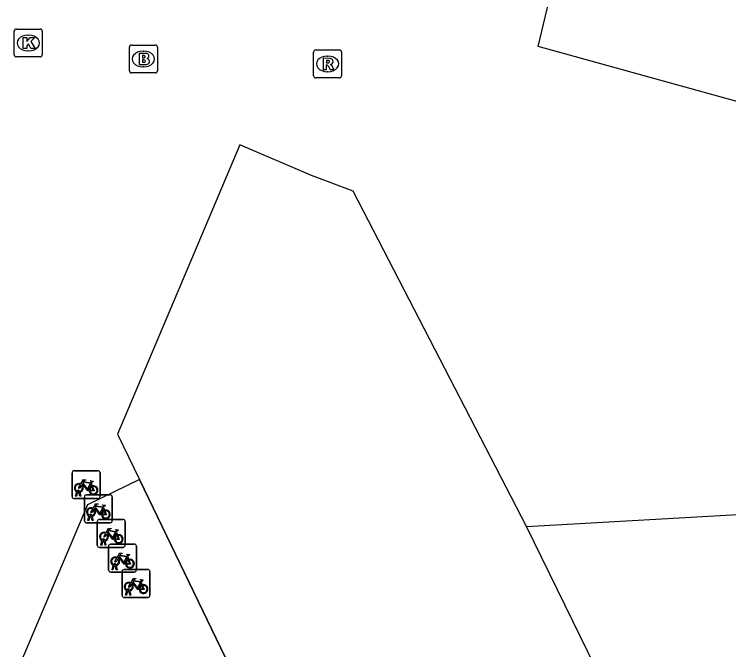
# Model space of a CAD drawing. Extents: x 162172 to 163187, y 382874 to 383684.
# Drawn here: x 163016.85 to 163042.41, y 383588.65 to 383611.4 of the extents above; entities that cross this region are included whole.
import ezdxf

# ---------------------------------------------------------------- set-up
doc = ezdxf.new("R2010")
doc.units = 0
for name, color, linetype in [('IMGEO_Brandkraan', 7, 'Continuous'), ('IMGEO_Fietsenrek', 7, 'Continuous'), ('IMGEO_Kolk', 7, 'Continuous'), ('IMGEO_Pand', 7, 'Continuous'), ('IMGEO_Pand_overbouw', 7, 'Continuous'), ('IMGEO_Parkeervlak_open', 7, 'Continuous'), ('IMGEO_Rioolput', 7, 'Continuous')]:
    doc.layers.add(name, color=color, linetype=linetype)

msp = doc.modelspace()

# ---------------------------------------------------------------- linework, layer by layer
at = {"layer": 'IMGEO_Brandkraan'}
for p, q in [((163020.966, 383609.374), (163020.966, 383610.226)), ((163021.041, 383610.3), (163021.893, 383610.3)), ((163021.967, 383610.226), (163021.967, 383609.374)), ((163021.454, 383610.08), (163021.479, 383610.08)), ((163021.477, 383609.52), (163021.452, 383609.52)), ((163021.893, 383609.3), (163021.041, 383609.3))]:
    msp.add_line(p, q, dxfattribs=at)
for points in [[(163020.966, 383609.374), (163020.966, 383610.226)], [(163021.041, 383610.3), (163021.893, 383610.3)], [(163021.967, 383610.226), (163021.967, 383609.374)], [(163021.314, 383610), (163021.314, 383609.6), (163021.527, 383609.6)], [(163021.545, 383610), (163021.314, 383610)], [(163021.493, 383609.919), (163021.439, 383609.919), (163021.439, 383609.843)], [(163021.439, 383609.843), (163021.492, 383609.843)], [(163021.501, 383609.767), (163021.439, 383609.767), (163021.439, 383609.686)], [(163021.439, 383609.686), (163021.501, 383609.686)], [(163021.893, 383609.3), (163021.041, 383609.3)]]:
    msp.add_lwpolyline(points, dxfattribs=at)
for centre, radius, start, end in [((163021.043, 383610.224), 0.0765, 91.552, 178.448), ((163021.043, 383610.224), 0.0765, 91.552, 178.448), ((163021.891, 383610.224), 0.0765, 1.552, 88.448), ((163021.891, 383610.224), 0.0765, 1.552, 88.448), ((163021.549, 383609.855), 0.145, 59.4692, 91.5367), ((163021.574, 383609.902), 0.0922, 285.5137, 58.1501), ((163021.494, 383609.881), 0.0379, 267.8285, 90.9355), ((163021.502, 383609.726), 0.0404, 269.8759, 90.5077), ((163021.579, 383609.71), 0.105, 301.3115, 78.989), ((163021.533, 383609.851), 0.251, 268.6676, 293.5347), ((163021.043, 383609.376), 0.0765, 181.552, 268.448), ((163021.043, 383609.376), 0.0765, 181.552, 268.448), ((163021.891, 383609.376), 0.0765, 271.552, 358.448), ((163021.891, 383609.376), 0.0765, 271.552, 358.448)]:
    msp.add_arc(centre, radius, start, end, dxfattribs=at)
for centre, major_axis, ratio, start_param, end_param in [((163021.453, 383609.8), (-0.387, 0.002), 0.722429, 4.712389, 7.853982), ((163021.478, 383609.8), (-0.39, 0.002), 0.717154, 1.570796, 4.712389)]:
    msp.add_ellipse(centre, major_axis=major_axis, ratio=ratio, start_param=start_param, end_param=end_param, dxfattribs=at)
at = {"layer": 'IMGEO_Fietsenrek'}
for p, q in [((163018.917, 383594.134), (163018.917, 383594.975)), ((163018.917, 383594.975), (163018.917, 383594.134)), ((163018.992, 383595.059), (163019.833, 383595.059)), ((163019.833, 383595.059), (163018.992, 383595.059)), ((163019.917, 383594.984), (163019.917, 383594.143)), ((163019.917, 383594.143), (163019.917, 383594.984)), ((163019.604, 383594.608), (163019.64, 383594.513)), ((163019.044, 383594.143), (163019.083, 383594.303)), ((163019.078, 383594.143), (163019.044, 383594.143)), ((163019.113, 383594.291), (163019.078, 383594.143)), ((163019.155, 383594.315), (163019.154, 383594.319)), ((163019.196, 383594.143), (163019.162, 383594.285)), ((163019.186, 383594.326), (163019.187, 383594.319)), ((163019.194, 383594.289), (163019.229, 383594.143)), ((163019.229, 383594.143), (163019.196, 383594.143)), ((163019.355, 383593.27), (163019.355, 383594.111)), ((163019.355, 383594.111), (163019.355, 383593.27)), ((163019.43, 383594.195), (163020.271, 383594.195)), ((163020.271, 383594.195), (163019.43, 383594.195)), ((163020.355, 383594.12), (163020.355, 383593.279)), ((163020.355, 383593.279), (163020.355, 383594.12)), ((163019.842, 383594.059), (163019.001, 383594.059)), ((163019.001, 383594.059), (163019.842, 383594.059)), ((163020.042, 383593.744), (163020.078, 383593.649)), ((163019.482, 383593.279), (163019.521, 383593.439)), ((163019.551, 383593.427), (163019.516, 383593.279)), ((163019.593, 383593.451), (163019.592, 383593.455)), ((163019.634, 383593.279), (163019.6, 383593.421)), ((163019.624, 383593.462), (163019.625, 383593.455)), ((163019.632, 383593.425), (163019.667, 383593.279)), ((163019.892, 383593.316), (163020.733, 383593.316)), ((163020.733, 383593.316), (163019.892, 383593.316)), ((163020.28, 383593.195), (163019.439, 383593.195)), ((163019.439, 383593.195), (163020.28, 383593.195)), ((163019.516, 383593.279), (163019.482, 383593.279)), ((163019.667, 383593.279), (163019.634, 383593.279)), ((163019.817, 383592.391), (163019.817, 383593.232)), ((163019.817, 383593.232), (163019.817, 383592.391)), ((163020.817, 383593.241), (163020.817, 383592.4)), ((163020.817, 383592.4), (163020.817, 383593.241)), ((163020.504, 383592.865), (163020.54, 383592.77)), ((163019.944, 383592.4), (163019.983, 383592.56)), ((163020.013, 383592.548), (163019.978, 383592.4)), ((163020.055, 383592.572), (163020.054, 383592.576)), ((163020.086, 383592.583), (163020.087, 383592.576)), ((163020.094, 383592.546), (163020.129, 383592.4)), ((163020.742, 383592.316), (163019.901, 383592.316)), ((163019.901, 383592.316), (163020.742, 383592.316)), ((163019.978, 383592.4), (163019.944, 383592.4)), ((163020.096, 383592.4), (163020.062, 383592.542)), ((163020.129, 383592.4), (163020.096, 383592.4)), ((163020.218, 383591.506), (163020.218, 383592.347)), ((163020.218, 383592.347), (163020.218, 383591.506)), ((163020.293, 383592.431), (163021.134, 383592.431)), ((163021.134, 383592.431), (163020.293, 383592.431)), ((163021.218, 383592.356), (163021.218, 383591.515)), ((163021.218, 383591.515), (163021.218, 383592.356)), ((163020.905, 383591.98), (163020.941, 383591.885)), ((163020.345, 383591.515), (163020.384, 383591.675)), ((163020.414, 383591.663), (163020.379, 383591.515)), ((163020.456, 383591.687), (163020.455, 383591.691)), ((163020.497, 383591.515), (163020.463, 383591.657)), ((163020.487, 383591.698), (163020.488, 383591.691)), ((163020.495, 383591.661), (163020.53, 383591.515)), ((163021.143, 383591.431), (163020.302, 383591.431)), ((163020.302, 383591.431), (163021.143, 383591.431)), ((163020.379, 383591.515), (163020.345, 383591.515)), ((163020.53, 383591.515), (163020.497, 383591.515)), ((163020.704, 383590.597), (163020.704, 383591.438)), ((163020.704, 383591.438), (163020.704, 383590.597)), ((163020.779, 383591.522), (163021.62, 383591.522)), ((163021.62, 383591.522), (163020.779, 383591.522)), ((163021.704, 383591.447), (163021.704, 383590.606)), ((163021.704, 383590.606), (163021.704, 383591.447)), ((163021.391, 383591.071), (163021.427, 383590.976)), ((163020.831, 383590.606), (163020.87, 383590.766)), ((163020.942, 383590.778), (163020.941, 383590.782)), ((163020.973, 383590.789), (163020.974, 383590.782)), ((163021.629, 383590.522), (163020.788, 383590.522)), ((163020.788, 383590.522), (163021.629, 383590.522)), ((163020.865, 383590.606), (163020.831, 383590.606)), ((163020.9, 383590.754), (163020.865, 383590.606)), ((163020.983, 383590.606), (163020.949, 383590.748)), ((163020.981, 383590.752), (163021.016, 383590.606)), ((163021.016, 383590.606), (163020.983, 383590.606))]:
    msp.add_line(p, q, dxfattribs=at)
for points in [[(163019.23, 383594.585), (163019.325, 383594.749), (163019.411, 383594.735), (163019.413, 383594.726), (163019.357, 383594.715), (163019.33, 383594.67), (163019.586, 383594.629)], [(163019.526, 383594.341), (163019.476, 383594.341), (163019.285, 383594.592), (163019.266, 383594.56)], [(163019.573, 383594.604), (163019.316, 383594.645), (163019.299, 383594.616), (163019.466, 383594.396), (163019.573, 383594.604)], [(163019.586, 383594.629), (163019.611, 383594.678), (163019.605, 383594.682), (163019.582, 383594.686), (163019.57, 383594.693), (163019.569, 383594.696), (163019.571, 383594.701), (163019.666, 383594.686), (163019.668, 383594.676), (163019.658, 383594.663), (163019.646, 383594.657), (163019.632, 383594.663), (163019.604, 383594.608)], [(163019.251, 383594.533), (163019.199, 383594.443), (163019.159, 383594.418), (163019.16, 383594.465), (163019.215, 383594.559)], [(163019.621, 383594.506), (163019.591, 383594.583), (163019.482, 383594.365), (163019.525, 383594.365)], [(163019.555, 383594.365), (163019.675, 383594.364), (163019.631, 383594.478)], [(163019.651, 383594.485), (163019.706, 383594.34), (163019.556, 383594.34)], [(163019.668, 383593.721), (163019.763, 383593.885), (163019.849, 383593.871), (163019.851, 383593.862), (163019.795, 383593.851), (163019.768, 383593.806), (163020.024, 383593.765)], [(163020.024, 383593.765), (163020.049, 383593.814), (163020.043, 383593.818), (163020.02, 383593.822), (163020.008, 383593.829), (163020.007, 383593.832), (163020.009, 383593.837), (163020.104, 383593.822), (163020.106, 383593.812), (163020.096, 383593.799), (163020.084, 383593.793), (163020.07, 383593.799), (163020.042, 383593.744)], [(163019.689, 383593.669), (163019.637, 383593.579), (163019.597, 383593.554), (163019.598, 383593.601), (163019.653, 383593.695)], [(163019.964, 383593.477), (163019.914, 383593.477), (163019.723, 383593.728), (163019.704, 383593.696)], [(163020.011, 383593.74), (163019.754, 383593.781), (163019.737, 383593.752), (163019.904, 383593.532), (163020.011, 383593.74)], [(163020.059, 383593.642), (163020.029, 383593.719), (163019.92, 383593.501), (163019.963, 383593.501)], [(163019.993, 383593.501), (163020.113, 383593.5), (163020.069, 383593.614)], [(163020.089, 383593.621), (163020.144, 383593.476), (163019.994, 383593.476)], [(163020.151, 383592.79), (163020.099, 383592.7), (163020.059, 383592.675), (163020.06, 383592.722), (163020.115, 383592.816)], [(163020.13, 383592.842), (163020.225, 383593.006), (163020.311, 383592.992), (163020.313, 383592.983), (163020.257, 383592.972), (163020.23, 383592.927), (163020.486, 383592.886)], [(163020.426, 383592.598), (163020.376, 383592.598), (163020.185, 383592.849), (163020.166, 383592.817)], [(163020.473, 383592.861), (163020.216, 383592.902), (163020.199, 383592.873), (163020.366, 383592.653), (163020.473, 383592.861)], [(163020.521, 383592.763), (163020.491, 383592.84), (163020.382, 383592.622), (163020.425, 383592.622)], [(163020.486, 383592.886), (163020.511, 383592.935), (163020.505, 383592.939), (163020.482, 383592.943), (163020.47, 383592.95), (163020.469, 383592.953), (163020.471, 383592.958), (163020.566, 383592.943), (163020.568, 383592.933), (163020.558, 383592.92), (163020.546, 383592.914), (163020.532, 383592.92), (163020.504, 383592.865)], [(163020.455, 383592.622), (163020.575, 383592.621), (163020.531, 383592.735)], [(163020.551, 383592.742), (163020.606, 383592.597), (163020.456, 383592.597)], [(163020.531, 383591.957), (163020.626, 383592.121), (163020.712, 383592.107), (163020.714, 383592.098), (163020.658, 383592.087), (163020.631, 383592.042), (163020.887, 383592.001)], [(163020.887, 383592.001), (163020.912, 383592.05), (163020.906, 383592.054), (163020.883, 383592.058), (163020.871, 383592.065), (163020.87, 383592.068), (163020.872, 383592.073), (163020.967, 383592.058), (163020.969, 383592.048), (163020.959, 383592.035), (163020.947, 383592.029), (163020.933, 383592.035), (163020.905, 383591.98)], [(163020.552, 383591.905), (163020.5, 383591.815), (163020.46, 383591.79), (163020.461, 383591.837), (163020.516, 383591.931)], [(163020.827, 383591.713), (163020.777, 383591.713), (163020.586, 383591.964), (163020.567, 383591.932)], [(163020.874, 383591.976), (163020.617, 383592.017), (163020.6, 383591.988), (163020.767, 383591.768), (163020.874, 383591.976)], [(163020.922, 383591.878), (163020.892, 383591.955), (163020.783, 383591.737), (163020.826, 383591.737)], [(163020.856, 383591.737), (163020.976, 383591.736), (163020.932, 383591.85)], [(163020.952, 383591.857), (163021.007, 383591.712), (163020.857, 383591.712)], [(163021.038, 383590.996), (163020.986, 383590.906), (163020.946, 383590.881), (163020.947, 383590.928), (163021.002, 383591.022)], [(163021.017, 383591.048), (163021.112, 383591.212), (163021.198, 383591.198), (163021.2, 383591.189), (163021.144, 383591.178), (163021.117, 383591.133), (163021.373, 383591.092)], [(163021.313, 383590.804), (163021.263, 383590.804), (163021.072, 383591.055), (163021.053, 383591.023)], [(163021.36, 383591.067), (163021.103, 383591.108), (163021.086, 383591.079), (163021.253, 383590.859), (163021.36, 383591.067)], [(163021.408, 383590.969), (163021.378, 383591.046), (163021.269, 383590.828), (163021.312, 383590.828)], [(163021.373, 383591.092), (163021.398, 383591.141), (163021.392, 383591.145), (163021.369, 383591.149), (163021.357, 383591.156), (163021.356, 383591.159), (163021.358, 383591.164), (163021.453, 383591.149), (163021.455, 383591.139), (163021.445, 383591.126), (163021.433, 383591.12), (163021.419, 383591.126), (163021.391, 383591.071)], [(163021.342, 383590.828), (163021.462, 383590.827), (163021.418, 383590.941)], [(163021.438, 383590.948), (163021.493, 383590.803), (163021.343, 383590.803)]]:
    msp.add_lwpolyline(points, dxfattribs=at)
for centre, radius, start, end in [((163018.995, 383594.981), 0.0779, 92.4484, 184.2845), ((163018.995, 383594.981), 0.0779, 92.4484, 184.2845), ((163019.839, 383594.981), 0.0779, 2.4484, 94.2845), ((163019.839, 383594.981), 0.0779, 2.4484, 94.2845), ((163019.157, 383594.444), 0.159, 62.6766, 242.1369), ((163019.157, 383594.444), 0.129, 63.3192, 238.903), ((163019.137, 383594.315), 0.0499, 12.8025, 158.6934), ((163019.157, 383594.444), 0.129, 283.6043, 43.4302), ((163019.157, 383594.444), 0.159, 283.5766, 46.6042), ((163019.684, 383594.36), 0.159, 113.3408, 178.3217), ((163019.684, 383594.36), 0.159, 187.0065, 105.7708), ((163019.684, 383594.36), 0.129, 113.923, 177.9556), ((163019.684, 383594.36), 0.129, 188.6715, 104.5883), ((163018.995, 383594.137), 0.0779, 182.4484, 274.2845), ((163018.995, 383594.137), 0.0779, 182.4484, 274.2845), ((163019.157, 383594.444), 0.159, 253.9967, 271.7867), ((163019.137, 383594.315), 0.0174, 12.8025, 163.4502), ((163019.157, 383594.444), 0.129, 253.415, 269.0204), ((163019.433, 383594.117), 0.0779, 92.4484, 184.2845), ((163019.433, 383594.117), 0.0779, 92.4484, 184.2845), ((163019.839, 383594.137), 0.0779, 272.4484, 4.2845), ((163019.839, 383594.137), 0.0779, 272.4484, 4.2845), ((163020.277, 383594.117), 0.0779, 2.4484, 94.2845), ((163020.277, 383594.117), 0.0779, 2.4484, 94.2845), ((163019.595, 383593.58), 0.159, 62.6766, 242.1369), ((163019.595, 383593.58), 0.129, 63.3192, 238.903), ((163019.595, 383593.58), 0.129, 283.6043, 43.4302), ((163019.595, 383593.58), 0.159, 283.5766, 46.6042), ((163020.122, 383593.496), 0.159, 113.3408, 178.3217), ((163020.122, 383593.496), 0.159, 187.0065, 105.7708), ((163020.122, 383593.496), 0.129, 113.923, 177.9556), ((163020.122, 383593.496), 0.129, 188.6715, 104.5883), ((163019.575, 383593.451), 0.0499, 12.8025, 158.6934), ((163019.595, 383593.58), 0.159, 253.9967, 271.7867), ((163019.575, 383593.451), 0.0174, 12.8025, 163.4502), ((163019.595, 383593.58), 0.129, 253.415, 269.0204), ((163019.895, 383593.238), 0.0779, 92.4484, 184.2845), ((163019.895, 383593.238), 0.0779, 92.4484, 184.2845), ((163020.739, 383593.238), 0.0779, 2.4484, 94.2845), ((163020.739, 383593.238), 0.0779, 2.4484, 94.2845), ((163019.433, 383593.273), 0.0779, 182.4484, 274.2845), ((163019.433, 383593.273), 0.0779, 182.4484, 274.2845), ((163020.277, 383593.273), 0.0779, 272.4484, 4.2845), ((163020.277, 383593.273), 0.0779, 272.4484, 4.2845), ((163020.057, 383592.701), 0.159, 62.6766, 242.1369), ((163020.057, 383592.701), 0.129, 63.3192, 238.903), ((163020.057, 383592.701), 0.159, 283.5766, 46.6042), ((163020.037, 383592.572), 0.0499, 12.8025, 158.6934), ((163020.057, 383592.701), 0.159, 253.9967, 271.7867), ((163020.037, 383592.572), 0.0174, 12.8025, 163.4502), ((163020.057, 383592.701), 0.129, 253.415, 269.0204), ((163020.057, 383592.701), 0.129, 283.6043, 43.4302), ((163020.584, 383592.617), 0.159, 113.3408, 178.3217), ((163020.584, 383592.617), 0.159, 187.0065, 105.7708), ((163020.584, 383592.617), 0.129, 113.923, 177.9556), ((163020.584, 383592.617), 0.129, 188.6715, 104.5883), ((163019.895, 383592.394), 0.0779, 182.4484, 274.2845), ((163019.895, 383592.394), 0.0779, 182.4484, 274.2845), ((163020.296, 383592.353), 0.0779, 92.4484, 184.2845), ((163020.296, 383592.353), 0.0779, 92.4484, 184.2845), ((163020.739, 383592.394), 0.0779, 272.4484, 4.2845), ((163020.739, 383592.394), 0.0779, 272.4484, 4.2845), ((163021.14, 383592.353), 0.0779, 2.4484, 94.2845), ((163021.14, 383592.353), 0.0779, 2.4484, 94.2845), ((163020.458, 383591.816), 0.159, 62.6766, 242.1369), ((163020.458, 383591.816), 0.129, 63.3192, 238.903), ((163020.458, 383591.816), 0.129, 283.6043, 43.4302), ((163020.458, 383591.816), 0.159, 283.5766, 46.6042), ((163020.985, 383591.732), 0.159, 113.3408, 178.3217), ((163020.985, 383591.732), 0.159, 187.0065, 105.7708), ((163020.985, 383591.732), 0.129, 113.923, 177.9556), ((163020.985, 383591.732), 0.129, 188.6715, 104.5883), ((163020.438, 383591.687), 0.0499, 12.8025, 158.6934), ((163020.458, 383591.816), 0.159, 253.9967, 271.7867), ((163020.438, 383591.687), 0.0174, 12.8025, 163.4502), ((163020.458, 383591.816), 0.129, 253.415, 269.0204), ((163020.296, 383591.509), 0.0779, 182.4484, 274.2845), ((163020.296, 383591.509), 0.0779, 182.4484, 274.2845), ((163020.782, 383591.444), 0.0779, 92.4484, 184.2845), ((163020.782, 383591.444), 0.0779, 92.4484, 184.2845), ((163021.14, 383591.509), 0.0779, 272.4484, 4.2845), ((163021.14, 383591.509), 0.0779, 272.4484, 4.2845), ((163021.626, 383591.444), 0.0779, 2.4484, 94.2845), ((163021.626, 383591.444), 0.0779, 2.4484, 94.2845), ((163020.944, 383590.907), 0.159, 62.6766, 242.1369), ((163020.944, 383590.907), 0.129, 63.3192, 238.903), ((163020.944, 383590.907), 0.159, 283.5766, 46.6042), ((163020.924, 383590.778), 0.0499, 12.8025, 158.6934), ((163020.924, 383590.778), 0.0174, 12.8025, 163.4502), ((163020.944, 383590.907), 0.129, 253.415, 269.0204), ((163020.944, 383590.907), 0.129, 283.6043, 43.4302), ((163021.471, 383590.823), 0.159, 113.3408, 178.3217), ((163021.471, 383590.823), 0.159, 187.0065, 105.7708), ((163021.471, 383590.823), 0.129, 113.923, 177.9556), ((163021.471, 383590.823), 0.129, 188.6715, 104.5883), ((163020.782, 383590.6), 0.0779, 182.4484, 274.2845), ((163020.782, 383590.6), 0.0779, 182.4484, 274.2845), ((163020.944, 383590.907), 0.159, 253.9967, 271.7867), ((163021.626, 383590.6), 0.0779, 272.4484, 4.2845), ((163021.626, 383590.6), 0.0779, 272.4484, 4.2845)]:
    msp.add_arc(centre, radius, start, end, dxfattribs=at)
at = {"layer": 'IMGEO_Kolk'}
for p, q in [((163016.848, 383609.947), (163016.848, 383610.799)), ((163016.923, 383610.873), (163017.775, 383610.873)), ((163017.849, 383610.799), (163017.849, 383609.947)), ((163017.336, 383610.653), (163017.361, 383610.653)), ((163017.359, 383610.093), (163017.334, 383610.093)), ((163017.775, 383609.873), (163016.923, 383609.873))]:
    msp.add_line(p, q, dxfattribs=at)
for points in [[(163016.848, 383609.947), (163016.848, 383610.799)], [(163016.923, 383610.873), (163017.775, 383610.873)], [(163017.849, 383610.799), (163017.849, 383609.947)], [(163017.169, 383610.573), (163017.292, 383610.573), (163017.292, 383610.422), (163017.422, 383610.573), (163017.586, 383610.573), (163017.44, 383610.422), (163017.593, 383610.173), (163017.441, 383610.173), (163017.356, 383610.337), (163017.292, 383610.27), (163017.292, 383610.173), (163017.169, 383610.173), (163017.169, 383610.573)], [(163017.775, 383609.873), (163016.923, 383609.873)]]:
    msp.add_lwpolyline(points, dxfattribs=at)
for centre, start, end in [((163016.925, 383610.797), 91.552, 178.448), ((163016.925, 383610.797), 91.552, 178.448), ((163017.773, 383610.797), 1.552, 88.448), ((163017.773, 383610.797), 1.552, 88.448), ((163016.925, 383609.949), 181.552, 268.448), ((163016.925, 383609.949), 181.552, 268.448), ((163017.773, 383609.949), 271.552, 358.448), ((163017.773, 383609.949), 271.552, 358.448)]:
    msp.add_arc(centre, 0.0765, start, end, dxfattribs=at)
for centre, major_axis, ratio, start_param, end_param in [((163017.335, 383610.373), (-0.387, 0.002), 0.722429, 4.712389, 7.853982), ((163017.36, 383610.373), (-0.39, 0.002), 0.717154, 1.570796, 4.712389)]:
    msp.add_ellipse(centre, major_axis=major_axis, ratio=ratio, start_param=start_param, end_param=end_param, dxfattribs=at)
at = {"layer": 'IMGEO_Pand'}
for points in [[(163035.174, 383593.065), (163028.971, 383605.065), (163027.482, 383605.623), (163024.921, 383606.725), (163020.546, 383596.371), (163021.327, 383594.749), (163027.944, 383581.015)], [(163035.174, 383593.065), (163048.833, 383593.836), (163073.316, 383605.857), (163073.417, 383605.651)], [(163027.944, 383581.015), (163038.486, 383586.285), (163035.174, 383593.065)]]:
    msp.add_lwpolyline(points, dxfattribs=at)
at = {"layer": 'IMGEO_Pand_overbouw'}
msp.add_lwpolyline([(163021.327, 383594.749), (163019.471, 383593.835), (163017.086, 383588.211), (163022.133, 383578.161), (163027.944, 383581.015)], close=True, dxfattribs=at)
at = {"layer": 'IMGEO_Parkeervlak_open'}
msp.add_lwpolyline([(163060.367, 383608.459), (163059.042, 383603.752), (163035.59, 383610.248), (163036.902, 383615.751)], dxfattribs=at)
at = {"layer": 'IMGEO_Rioolput'}
for p, q in [((163027.557, 383609.197), (163027.557, 383610.049)), ((163027.632, 383610.123), (163028.484, 383610.123)), ((163028.558, 383610.049), (163028.558, 383609.197)), ((163028.045, 383609.903), (163028.07, 383609.903)), ((163028.068, 383609.343), (163028.043, 383609.343)), ((163028.484, 383609.123), (163027.632, 383609.123))]:
    msp.add_line(p, q, dxfattribs=at)
for points in [[(163027.557, 383609.197), (163027.557, 383610.049)], [(163027.632, 383610.123), (163028.484, 383610.123)], [(163028.558, 383610.049), (163028.558, 383609.197)], [(163028.146, 383609.821), (163027.894, 383609.823), (163027.894, 383609.423)], [(163028.072, 383609.742), (163028.018, 383609.742), (163028.018, 383609.661)], [(163027.894, 383609.423), (163028.018, 383609.423), (163028.018, 383609.585), (163028.029, 383609.585)], [(163028.018, 383609.661), (163028.07, 383609.661)], [(163028.076, 383609.556), (163028.147, 383609.423), (163028.287, 383609.423), (163028.222, 383609.549)], [(163028.484, 383609.123), (163027.632, 383609.123)]]:
    msp.add_lwpolyline(points, dxfattribs=at)
for centre, radius, start, end in [((163027.634, 383610.047), 0.0765, 91.552, 178.448), ((163027.634, 383610.047), 0.0765, 91.552, 178.448), ((163028.482, 383610.047), 0.0765, 1.552, 88.448), ((163028.482, 383610.047), 0.0765, 1.552, 88.448), ((163028.078, 383609.646), 0.0964, 77.0061, 93.1865), ((163028.092, 383609.703), 0.0378, 276.6634, 79.6772), ((163028.145, 383609.711), 0.109, 350.3612, 89.416), ((163028.143, 383609.711), 0.112, 277.5842, 350.9817), ((163028.028, 383609.532), 0.0533, 26.0293, 88.6989), ((163028.054, 383609.85), 0.19, 274.7715, 282.9687), ((163028.127, 383609.496), 0.108, 29.5134, 73.7905), ((163027.634, 383609.199), 0.0765, 181.552, 268.448), ((163027.634, 383609.199), 0.0765, 181.552, 268.448), ((163028.482, 383609.199), 0.0765, 271.552, 358.448), ((163028.482, 383609.199), 0.0765, 271.552, 358.448)]:
    msp.add_arc(centre, radius, start, end, dxfattribs=at)
for centre, major_axis, ratio, start_param, end_param in [((163028.044, 383609.623), (-0.387, 0.002), 0.722429, 4.712389, 7.853982), ((163028.069, 383609.623), (-0.39, 0.002), 0.717154, 1.570796, 4.712389)]:
    msp.add_ellipse(centre, major_axis=major_axis, ratio=ratio, start_param=start_param, end_param=end_param, dxfattribs=at)

doc.saveas('drawing.dxf')
